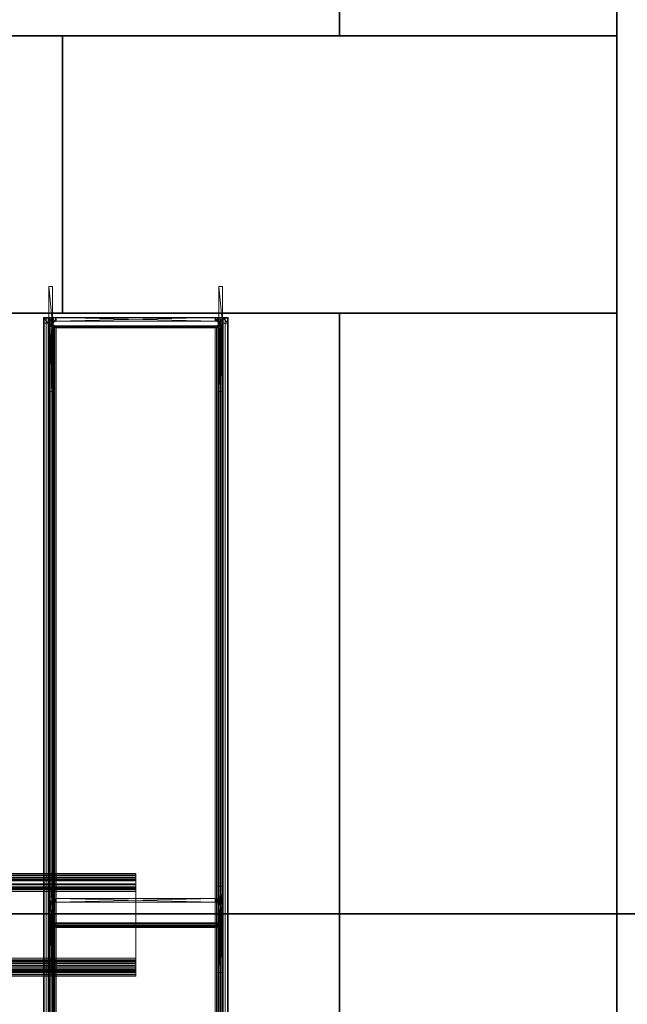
# Model space of a CAD drawing. Extents: x -0.3 to 41.3, y 0 to 17.8.
# Tile 291 of 625: x 18.498 to 18.827, y 9.893 to 10.426. Entities that reach past the tile are written whole.
import ezdxf

# ---------------------------------------------------------------- set-up
doc = ezdxf.new("R2010")
doc.units = 0
doc.header["$MEASUREMENT"] = 0
for name, color, linetype in [('P21', 7, 'Continuous'), ('S21', 7, 'Continuous'), ('V108', 7, 'Continuous'), ('V128', 7, 'Continuous'), ('V129', 7, 'Continuous'), ('V210', 7, 'Continuous'), ('V233', 7, 'Continuous'), ('V303', 7, 'Continuous'), ('V309', 7, 'Continuous')]:
    doc.layers.add(name, color=color, linetype=linetype)
doc.layers.add('PILAR_METALICO', color=22, linetype='Continuous', lineweight=0)
doc.layers.add('VIGA_METALICA', color=106, linetype='Continuous', lineweight=0)

msp = doc.modelspace()

# ---------------------------------------------------------------- linework, layer by layer
at = {"layer": 'P21', "color": 12, "true_color": 0xbd0000}
for points, invisible_edges in [([(18.52079, 10.26714, 195.60001), (18.82079, 10.26714, 195.60001), (18.82079, 10.41714, 195.60001)], 12), ([(18.52079, 10.26714, 195.60001), (18.82079, 10.26714, 195.60001), (18.82079, 10.41714, 195.60001)], 12), ([(18.52079, 10.26714, 195.60001), (18.82079, 10.41714, 195.60001), (18.52079, 10.41714, 195.60001)], 9), ([(18.52079, 10.26714, 195.60001), (18.82079, 10.41714, 195.60001), (18.52079, 10.41714, 195.60001)], 9), ([(18.52079, 10.26714, 196.60001), (18.82079, 10.26714, 196.60001), (18.82079, 10.41714, 196.60001)], 12), ([(18.52079, 10.26714, 195.60001), (18.82079, 10.26714, 195.60001), (18.82079, 10.41714, 195.60001)], 12), ([(18.52079, 10.26714, 196.60001), (18.82079, 10.41714, 196.60001), (18.52079, 10.41714, 196.60001)], 9), ([(18.52079, 10.26714, 195.60001), (18.82079, 10.41714, 195.60001), (18.52079, 10.41714, 195.60001)], 9), ([(18.52079, 10.26714, 199.55), (18.82079, 10.26714, 199.55), (18.82079, 10.41714, 199.55)], 12), ([(18.52079, 10.26714, 196.6), (18.82079, 10.26714, 196.6), (18.82079, 10.41714, 196.6)], 12), ([(18.52079, 10.26714, 199.55), (18.82079, 10.41714, 199.55), (18.52079, 10.41714, 199.55)], 9), ([(18.52079, 10.26714, 196.6), (18.82079, 10.41714, 196.6), (18.52079, 10.41714, 196.6)], 9), ([(18.52079, 10.26714, 200.60001), (18.82079, 10.26714, 200.60001), (18.82079, 10.41714, 200.60001)], 12), ([(18.52079, 10.26714, 199.55001), (18.82079, 10.26714, 199.55001), (18.82079, 10.41714, 199.55001)], 12), ([(18.52079, 10.26714, 200.60001), (18.82079, 10.41714, 200.60001), (18.52079, 10.41714, 200.60001)], 9), ([(18.52079, 10.26714, 199.55001), (18.82079, 10.41714, 199.55001), (18.52079, 10.41714, 199.55001)], 9)]:
    msp.add_3dface(points, dxfattribs=dict(at, invisible_edges=invisible_edges))
for points in [[(18.82079, 10.41714, 195.60001), (18.52079, 10.41714, 195.60001), (18.52079, 10.41714, 195.60001), (18.82079, 10.41714, 195.60001)], [(18.52079, 10.41714, 195.60001), (18.52079, 10.26714, 195.60001), (18.52079, 10.26714, 195.60001), (18.52079, 10.41714, 195.60001)], [(18.82079, 10.41714, 196.60001), (18.52079, 10.41714, 196.60001), (18.52079, 10.41714, 195.60001), (18.82079, 10.41714, 195.60001)], [(18.52079, 10.41714, 196.60001), (18.52079, 10.26714, 196.60001), (18.52079, 10.26714, 195.60001), (18.52079, 10.41714, 195.60001)], [(18.82079, 10.41714, 199.55), (18.52079, 10.41714, 199.55), (18.52079, 10.41714, 196.6), (18.82079, 10.41714, 196.6)], [(18.52079, 10.41714, 199.55), (18.52079, 10.26714, 199.55), (18.52079, 10.26714, 196.6), (18.52079, 10.41714, 196.6)], [(18.82079, 10.41714, 200.60001), (18.52079, 10.41714, 200.60001), (18.52079, 10.41714, 199.55001), (18.82079, 10.41714, 199.55001)], [(18.52079, 10.41714, 200.60001), (18.52079, 10.26714, 200.60001), (18.52079, 10.26714, 199.55001), (18.52079, 10.41714, 199.55001)], [(18.82079, 10.26714, 195.60001), (18.82079, 10.41714, 195.60001), (18.82079, 10.41714, 195.60001), (18.82079, 10.26714, 195.60001)], [(18.82079, 10.26714, 196.60001), (18.82079, 10.41714, 196.60001), (18.82079, 10.41714, 195.60001), (18.82079, 10.26714, 195.60001)], [(18.82079, 10.26714, 199.55), (18.82079, 10.41714, 199.55), (18.82079, 10.41714, 196.6), (18.82079, 10.26714, 196.6)], [(18.82079, 10.26714, 200.60001), (18.82079, 10.41714, 200.60001), (18.82079, 10.41714, 199.55001), (18.82079, 10.26714, 199.55001)], [(18.52079, 10.26714, 195.60001), (18.82079, 10.26714, 195.60001), (18.82079, 10.26714, 195.60001), (18.52079, 10.26714, 195.60001)], [(18.52079, 10.26714, 196.60001), (18.82079, 10.26714, 196.60001), (18.82079, 10.26714, 195.60001), (18.52079, 10.26714, 195.60001)], [(18.52079, 10.26714, 199.55), (18.82079, 10.26714, 199.55), (18.82079, 10.26714, 196.6), (18.52079, 10.26714, 196.6)], [(18.52079, 10.26714, 200.60001), (18.82079, 10.26714, 200.60001), (18.82079, 10.26714, 199.55001), (18.52079, 10.26714, 199.55001)]]:
    msp.add_3dface(points, dxfattribs=at)
at = {"layer": 'S21', "color": 253, "true_color": 0xca95bd}
for points, invisible_edges in [([(18.27079, 9.94214, 195.60001), (19.07079, 9.94214, 195.60001), (19.07079, 10.74214, 195.60001)], 12), ([(18.27079, 9.94214, 195.10001), (19.07079, 9.94214, 195.10001), (19.07079, 10.74214, 195.10001)], 12), ([(18.27079, 9.94214, 195.60001), (19.07079, 10.74214, 195.60001), (18.27079, 10.74214, 195.60001)], 9), ([(18.27079, 9.94214, 195.10001), (19.07079, 10.74214, 195.10001), (18.27079, 10.74214, 195.10001)], 9)]:
    msp.add_3dface(points, dxfattribs=dict(at, invisible_edges=invisible_edges))
msp.add_3dface([(18.27079, 9.94214, 195.60001), (19.07079, 9.94214, 195.60001), (19.07079, 9.94214, 195.10001), (18.27079, 9.94214, 195.10001)], dxfattribs=at)
at = {"layer": 'V108', "color": 252, "true_color": 0x838383}
for points, invisible_edges in [([(18.52079, 10.41714, 196.60001), (13.48092, 10.41714, 196.60001), (13.48092, 10.26714, 196.60001)], 12), ([(18.52079, 10.41714, 196.00001), (13.48092, 10.41714, 196.00001), (13.48092, 10.26714, 196.00001)], 12), ([(18.52079, 10.41714, 196.60001), (13.48092, 10.26714, 196.60001), (18.52079, 10.26714, 196.60001)], 9), ([(18.52079, 10.41714, 196.00001), (13.48092, 10.26714, 196.00001), (18.52079, 10.26714, 196.00001)], 9)]:
    msp.add_3dface(points, dxfattribs=dict(at, invisible_edges=invisible_edges))
for points in [[(18.52079, 10.41714, 196.60001), (13.48092, 10.41714, 196.60001), (13.48092, 10.41714, 196.00001), (18.52079, 10.41714, 196.00001)], [(18.52079, 10.26714, 196.60001), (18.52079, 10.41714, 196.60001), (18.52079, 10.41714, 196.00001), (18.52079, 10.26714, 196.00001)], [(13.48092, 10.26714, 196.60001), (18.52079, 10.26714, 196.60001), (18.52079, 10.26714, 196.00001), (13.48092, 10.26714, 196.00001)]]:
    msp.add_3dface(points, dxfattribs=at)
at = {"layer": 'V128', "color": 252, "true_color": 0x838383}
for points, invisible_edges in [([(18.82079, 10.26714, 196.60001), (18.67079, 10.26714, 196.60001), (18.67079, 9.13598, 196.60001)], 12), ([(18.82079, 10.26714, 196.00001), (18.67079, 10.26714, 196.00001), (18.67079, 9.13598, 196.00001)], 12), ([(18.82079, 10.26714, 196.60001), (18.67079, 9.13598, 196.60001), (18.82079, 9.13598, 196.60001)], 9), ([(18.82079, 10.26714, 196.00001), (18.67079, 9.13598, 196.00001), (18.82079, 9.13598, 196.00001)], 9)]:
    msp.add_3dface(points, dxfattribs=dict(at, invisible_edges=invisible_edges))
for points in [[(18.82079, 10.26714, 196.60001), (18.67079, 10.26714, 196.60001), (18.67079, 10.26714, 196.00001), (18.82079, 10.26714, 196.00001)], [(18.67079, 10.26714, 196.60001), (18.67079, 9.13598, 196.60001), (18.67079, 9.13598, 196.00001), (18.67079, 10.26714, 196.00001)], [(18.82079, 9.13598, 196.60001), (18.82079, 10.26714, 196.60001), (18.82079, 10.26714, 196.00001), (18.82079, 9.13598, 196.00001)]]:
    msp.add_3dface(points, dxfattribs=at)
at = {"layer": 'V129', "color": 252, "true_color": 0x838383}
for points, invisible_edges in [([(18.82079, 11.46714, 196.40001), (18.67079, 11.46714, 196.40001), (18.67079, 10.41714, 196.40001)], 12), ([(18.82079, 11.46714, 196.00001), (18.67079, 11.46714, 196.00001), (18.67079, 10.41714, 196.00001)], 12), ([(18.82079, 11.46714, 196.40001), (18.67079, 10.41714, 196.40001), (18.82079, 10.41714, 196.40001)], 9), ([(18.82079, 11.46714, 196.00001), (18.67079, 10.41714, 196.00001), (18.82079, 10.41714, 196.00001)], 9)]:
    msp.add_3dface(points, dxfattribs=dict(at, invisible_edges=invisible_edges))
for points in [[(18.67079, 11.46714, 196.40001), (18.67079, 10.41714, 196.40001), (18.67079, 10.41714, 196.00001), (18.67079, 11.46714, 196.00001)], [(18.82079, 10.41714, 196.40001), (18.82079, 11.46714, 196.40001), (18.82079, 11.46714, 196.00001), (18.82079, 10.41714, 196.00001)], [(18.67079, 10.41714, 196.40001), (18.82079, 10.41714, 196.40001), (18.82079, 10.41714, 196.00001), (18.67079, 10.41714, 196.00001)]]:
    msp.add_3dface(points, dxfattribs=at)
at = {"layer": 'V210', "color": 252, "true_color": 0x838383}
for points, invisible_edges in [([(18.52079, 10.41714, 199.55), (13.48092, 10.41714, 199.55), (13.48092, 10.26714, 199.55)], 12), ([(18.52079, 10.41714, 198.95), (13.48092, 10.41714, 198.95), (13.48092, 10.26714, 198.95)], 12), ([(18.52079, 10.41714, 199.55), (13.48092, 10.26714, 199.55), (18.52079, 10.26714, 199.55)], 9), ([(18.52079, 10.41714, 198.95), (13.48092, 10.26714, 198.95), (18.52079, 10.26714, 198.95)], 9)]:
    msp.add_3dface(points, dxfattribs=dict(at, invisible_edges=invisible_edges))
for points in [[(18.52079, 10.41714, 199.55), (13.48092, 10.41714, 199.55), (13.48092, 10.41714, 198.95), (18.52079, 10.41714, 198.95)], [(18.52079, 10.26714, 199.55), (18.52079, 10.41714, 199.55), (18.52079, 10.41714, 198.95), (18.52079, 10.26714, 198.95)], [(13.48092, 10.26714, 199.55), (18.52079, 10.26714, 199.55), (18.52079, 10.26714, 198.95), (13.48092, 10.26714, 198.95)]]:
    msp.add_3dface(points, dxfattribs=at)
at = {"layer": 'V233', "color": 252, "true_color": 0x838383}
for points, invisible_edges in [([(18.82079, 10.26714, 199.55), (18.67079, 10.26714, 199.55), (18.67079, 9.13598, 199.55)], 12), ([(18.82079, 10.26714, 198.95), (18.67079, 10.26714, 198.95), (18.67079, 9.13598, 198.95)], 12), ([(18.82079, 10.26714, 199.55), (18.67079, 9.13598, 199.55), (18.82079, 9.13598, 199.55)], 9), ([(18.82079, 10.26714, 198.95), (18.67079, 9.13598, 198.95), (18.82079, 9.13598, 198.95)], 9)]:
    msp.add_3dface(points, dxfattribs=dict(at, invisible_edges=invisible_edges))
for points in [[(18.82079, 10.26714, 199.55), (18.67079, 10.26714, 199.55), (18.67079, 10.26714, 198.95), (18.82079, 10.26714, 198.95)], [(18.67079, 10.26714, 199.55), (18.67079, 9.13598, 199.55), (18.67079, 9.13598, 198.95), (18.67079, 10.26714, 198.95)], [(18.82079, 9.13598, 199.55), (18.82079, 10.26714, 199.55), (18.82079, 10.26714, 198.95), (18.82079, 9.13598, 198.95)]]:
    msp.add_3dface(points, dxfattribs=at)
at = {"layer": 'V303', "color": 252, "true_color": 0x838383}
for points, invisible_edges in [([(18.52079, 10.41714, 200.60001), (13.48092, 10.41714, 200.60001), (13.48092, 10.26714, 200.60001)], 12), ([(18.52079, 10.41714, 200.30001), (13.48092, 10.41714, 200.30001), (13.48092, 10.26714, 200.30001)], 12), ([(18.52079, 10.41714, 200.60001), (13.48092, 10.26714, 200.60001), (18.52079, 10.26714, 200.60001)], 9), ([(18.52079, 10.41714, 200.30001), (13.48092, 10.26714, 200.30001), (18.52079, 10.26714, 200.30001)], 9)]:
    msp.add_3dface(points, dxfattribs=dict(at, invisible_edges=invisible_edges))
for points in [[(18.52079, 10.41714, 200.60001), (13.48092, 10.41714, 200.60001), (13.48092, 10.41714, 200.30001), (18.52079, 10.41714, 200.30001)], [(18.52079, 10.26714, 200.60001), (18.52079, 10.41714, 200.60001), (18.52079, 10.41714, 200.30001), (18.52079, 10.26714, 200.30001)], [(13.48092, 10.26714, 200.60001), (18.52079, 10.26714, 200.60001), (18.52079, 10.26714, 200.30001), (13.48092, 10.26714, 200.30001)]]:
    msp.add_3dface(points, dxfattribs=at)
at = {"layer": 'V309', "color": 252, "true_color": 0x838383}
for points, invisible_edges in [([(18.82079, 10.26714, 200.60001), (18.67079, 10.26714, 200.60001), (18.67079, 9.13598, 200.60001)], 12), ([(18.82079, 10.26714, 200.30001), (18.67079, 10.26714, 200.30001), (18.67079, 9.13598, 200.30001)], 12), ([(18.82079, 10.26714, 200.60001), (18.67079, 9.13598, 200.60001), (18.82079, 9.13598, 200.60001)], 9), ([(18.82079, 10.26714, 200.30001), (18.67079, 9.13598, 200.30001), (18.82079, 9.13598, 200.30001)], 9)]:
    msp.add_3dface(points, dxfattribs=dict(at, invisible_edges=invisible_edges))
for points in [[(18.82079, 10.26714, 200.60001), (18.67079, 10.26714, 200.60001), (18.67079, 10.26714, 200.30001), (18.82079, 10.26714, 200.30001)], [(18.67079, 10.26714, 200.60001), (18.67079, 9.13598, 200.60001), (18.67079, 9.13598, 200.30001), (18.67079, 10.26714, 200.30001)], [(18.82079, 9.13598, 200.60001), (18.82079, 10.26714, 200.60001), (18.82079, 10.26714, 200.30001), (18.82079, 9.13598, 200.30001)]]:
    msp.add_3dface(points, dxfattribs=at)

# ---------------------------------------------------------------- meshes
at = {"layer": 'PILAR_METALICO'}
mesh = msp.add_polyface(dxfattribs=at)
corners = [(18.51345, 10.22481, 199.54735), (18.51345, 10.22481, 199.74735), (18.51345, 10.26081, 199.54735), (18.51345, 10.26081, 199.74735), (18.51375, 10.26234, 199.54735), (18.51375, 10.26234, 199.74735), (18.51462, 10.26364, 199.54735), (18.51462, 10.26364, 199.74735), (18.51545, 10.22481, 199.54735), (18.51545, 10.22481, 199.74735), (18.51545, 10.26081, 199.54735), (18.51545, 10.26081, 199.74735), (18.5156, 10.26158, 199.54735), (18.5156, 10.26158, 199.74735), (18.51592, 10.26451, 199.54735), (18.51592, 10.26451, 199.74735), (18.51604, 10.26222, 199.54735), (18.51604, 10.26222, 199.74735), (18.51668, 10.26266, 199.54735), (18.51668, 10.26266, 199.74735), (18.51745, 10.26281, 199.54735), (18.51745, 10.26281, 199.74735), (18.51745, 10.26481, 199.54735), (18.51745, 10.26481, 199.74735), (18.60345, 10.26281, 199.54735), (18.60345, 10.26281, 199.74735), (18.60345, 10.26481, 199.54735), (18.60345, 10.26481, 199.74735), (18.60422, 10.26266, 199.54735), (18.60422, 10.26266, 199.74735), (18.60486, 10.26222, 199.54735), (18.60486, 10.26222, 199.74735), (18.60498, 10.26451, 199.54735), (18.60498, 10.26451, 199.74735), (18.6053, 10.26158, 199.54735), (18.6053, 10.26158, 199.74735), (18.60545, 10.22481, 199.54735), (18.60545, 10.22481, 199.74735), (18.60545, 10.26081, 199.54735), (18.60545, 10.26081, 199.74735), (18.60628, 10.26364, 199.54735), (18.60628, 10.26364, 199.74735), (18.60715, 10.26234, 199.54735), (18.60715, 10.26234, 199.74735), (18.60745, 10.22481, 199.54735), (18.60745, 10.22481, 199.74735), (18.60745, 10.26081, 199.54735), (18.60745, 10.26081, 199.74735)]
mesh.append_faces([[corners[k] for k in face] for face in [(10, 12, 13, 11), (12, 16, 17, 13), (16, 18, 19, 17), (18, 20, 21, 19), (20, 24, 25, 21), (24, 28, 29, 25), (28, 30, 31, 29), (30, 34, 35, 31), (34, 38, 39, 35), (38, 36, 37, 39), (36, 44, 45, 37), (44, 46, 47, 45), (46, 42, 43, 47), (42, 40, 41, 43), (40, 32, 33, 41), (32, 26, 27, 33), (26, 22, 23, 27), (22, 14, 15, 23), (14, 6, 7, 15), (6, 4, 5, 7), (4, 2, 3, 5), (2, 0, 1, 3), (0, 8, 9, 1), (8, 10, 11, 9)]])
mesh.append_faces([[corners[k] for k in face] for face in [(44, 42, 46), (4, 0, 2), (45, 39, 37), (43, 45, 47), (9, 3, 1)]], dxfattribs={"vtx0": -1})
mesh.append_faces([[corners[k] for k in face] for face in [(14, 10, 6), (10, 14, 12), (12, 14, 16), (16, 22, 18), (18, 22, 20), (20, 26, 24), (24, 32, 28), (28, 32, 30), (30, 32, 34), (34, 40, 38), (38, 40, 36), (36, 40, 44), (0, 4, 8), (8, 6, 10), (41, 45, 43), (3, 9, 5), (5, 9, 7), (7, 11, 15), (15, 17, 23), (23, 25, 27), (27, 29, 33), (33, 35, 41)]], dxfattribs={"vtx0": -1, "vtx1": -1})
mesh.append_faces([[corners[k] for k in face] for face in [(39, 45, 41)]], dxfattribs={"vtx0": -1, "vtx1": -1, "vtx2": -1})
mesh.append_faces([[corners[k] for k in face] for face in [(16, 14, 22), (20, 22, 26), (24, 26, 32), (34, 32, 40), (44, 40, 42), (8, 4, 6), (7, 9, 11), (15, 11, 13), (15, 13, 17), (23, 17, 19), (23, 19, 21), (23, 21, 25), (27, 25, 29), (33, 29, 31), (33, 31, 35), (41, 35, 39)]], dxfattribs={"vtx0": -1, "vtx2": -1})
mesh = msp.add_polyface(dxfattribs=at)
corners = [(18.51345, 9.91047, 199.54735), (18.51345, 9.91047, 199.76691), (18.51345, 9.94647, 199.54735), (18.51345, 9.94647, 199.76691), (18.51375, 9.948, 199.54735), (18.51375, 9.948, 199.76691), (18.51462, 9.9493, 199.54735), (18.51462, 9.9493, 199.76691), (18.51545, 9.91047, 199.54735), (18.51545, 9.91047, 199.76691), (18.51545, 9.94647, 199.54735), (18.51545, 9.94647, 199.76691), (18.5156, 9.94723, 199.54735), (18.5156, 9.94723, 199.76691), (18.51592, 9.95016, 199.54735), (18.51592, 9.95016, 199.76691), (18.51604, 9.94788, 199.54735), (18.51604, 9.94788, 199.76691), (18.51668, 9.94832, 199.54735), (18.51668, 9.94832, 199.76691), (18.51745, 9.94847, 199.54735), (18.51745, 9.94847, 199.76691), (18.51745, 9.95047, 199.54735), (18.51745, 9.95047, 199.76691), (18.60345, 9.94847, 199.54735), (18.60345, 9.94847, 199.76691), (18.60345, 9.95047, 199.54735), (18.60345, 9.95047, 199.76691), (18.60422, 9.94832, 199.54735), (18.60422, 9.94832, 199.76691), (18.60486, 9.94788, 199.54735), (18.60486, 9.94788, 199.76691), (18.60498, 9.95016, 199.54735), (18.60498, 9.95016, 199.76691), (18.6053, 9.94723, 199.54735), (18.6053, 9.94723, 199.76691), (18.60545, 9.91047, 199.54735), (18.60545, 9.91047, 199.76691), (18.60545, 9.94647, 199.54735), (18.60545, 9.94647, 199.76691), (18.60628, 9.9493, 199.54735), (18.60628, 9.9493, 199.76691), (18.60715, 9.948, 199.54735), (18.60715, 9.948, 199.76691), (18.60745, 9.91047, 199.54735), (18.60745, 9.91047, 199.76691), (18.60745, 9.94647, 199.54735), (18.60745, 9.94647, 199.76691)]
mesh.append_faces([[corners[k] for k in face] for face in [(10, 12, 13, 11), (12, 16, 17, 13), (16, 18, 19, 17), (18, 20, 21, 19), (20, 24, 25, 21), (24, 28, 29, 25), (28, 30, 31, 29), (30, 34, 35, 31), (34, 38, 39, 35), (38, 36, 37, 39), (36, 44, 45, 37), (44, 46, 47, 45), (46, 42, 43, 47), (42, 40, 41, 43), (40, 32, 33, 41), (32, 26, 27, 33), (26, 22, 23, 27), (22, 14, 15, 23), (14, 6, 7, 15), (6, 4, 5, 7), (4, 2, 3, 5), (2, 0, 1, 3), (0, 8, 9, 1), (8, 10, 11, 9)]])
mesh.append_faces([[corners[k] for k in face] for face in [(44, 42, 46), (4, 0, 2), (45, 39, 37), (43, 45, 47), (9, 3, 1)]], dxfattribs={"vtx0": -1})
mesh.append_faces([[corners[k] for k in face] for face in [(14, 10, 6), (10, 14, 12), (12, 14, 16), (16, 22, 18), (18, 22, 20), (20, 26, 24), (24, 32, 28), (28, 32, 30), (30, 32, 34), (34, 40, 38), (38, 40, 36), (36, 40, 44), (0, 4, 8), (8, 6, 10), (41, 45, 43), (3, 9, 5), (5, 9, 7), (7, 11, 15), (15, 17, 23), (23, 25, 27), (27, 29, 33), (33, 35, 41)]], dxfattribs={"vtx0": -1, "vtx1": -1})
mesh.append_faces([[corners[k] for k in face] for face in [(39, 45, 41)]], dxfattribs={"vtx0": -1, "vtx1": -1, "vtx2": -1})
mesh.append_faces([[corners[k] for k in face] for face in [(16, 14, 22), (20, 22, 26), (24, 26, 32), (34, 32, 40), (44, 40, 42), (8, 4, 6), (7, 9, 11), (15, 11, 13), (15, 13, 17), (23, 17, 19), (23, 19, 21), (23, 21, 25), (27, 25, 29), (33, 29, 31), (33, 31, 35), (41, 35, 39)]], dxfattribs={"vtx0": -1, "vtx2": -1})
at = {"layer": 'VIGA_METALICA'}
mesh = msp.add_polyface(dxfattribs=at)
corners = [(18.51345, 9.93695, 199.76186), (18.51345, 9.95713, 199.79167), (18.51345, 10.26139, 199.5423), (18.51345, 10.28157, 199.57212), (18.51375, 9.9361, 199.76059), (18.51375, 10.26054, 199.54103), (18.51462, 9.93537, 199.75951), (18.51462, 10.25981, 199.53996), (18.51545, 9.93695, 199.76186), (18.51545, 9.95713, 199.79167), (18.51545, 10.26139, 199.5423), (18.51545, 10.28157, 199.57212), (18.5156, 9.93653, 199.76122), (18.5156, 10.26096, 199.54167), (18.51592, 9.93488, 199.7588), (18.51592, 10.25932, 199.53924), (18.51604, 9.93616, 199.76069), (18.51604, 10.2606, 199.54113), (18.51668, 9.93592, 199.76033), (18.51668, 10.26036, 199.54077), (18.51745, 9.93471, 199.75854), (18.51745, 9.93583, 199.7602), (18.51745, 10.25915, 199.53899), (18.51745, 10.26027, 199.54064), (18.60345, 9.93471, 199.75854), (18.60345, 9.93583, 199.7602), (18.60345, 10.25915, 199.53899), (18.60345, 10.26027, 199.54064), (18.60422, 9.93592, 199.76033), (18.60422, 10.26036, 199.54077), (18.60486, 9.93616, 199.76069), (18.60486, 10.2606, 199.54113), (18.60498, 9.93488, 199.7588), (18.60498, 10.25932, 199.53924), (18.6053, 9.93653, 199.76122), (18.6053, 10.26096, 199.54167), (18.60545, 9.93695, 199.76186), (18.60545, 9.95713, 199.79167), (18.60545, 10.26139, 199.5423), (18.60545, 10.28157, 199.57212), (18.60628, 9.93537, 199.75951), (18.60628, 10.25981, 199.53996), (18.60715, 9.9361, 199.76059), (18.60715, 10.26054, 199.54103), (18.60745, 9.93695, 199.76186), (18.60745, 9.95713, 199.79167), (18.60745, 10.26139, 199.5423), (18.60745, 10.28157, 199.57212)]
mesh.append_faces([[corners[k] for k in face] for face in [(38, 35, 34, 36), (35, 31, 30, 34), (31, 29, 28, 30), (29, 27, 25, 28), (27, 23, 21, 25), (23, 19, 18, 21), (19, 17, 16, 18), (17, 13, 12, 16), (13, 10, 8, 12), (10, 11, 9, 8), (11, 3, 1, 9), (3, 2, 0, 1), (2, 5, 4, 0), (5, 7, 6, 4), (7, 15, 14, 6), (15, 22, 20, 14), (22, 26, 24, 20), (26, 33, 32, 24), (33, 41, 40, 32), (41, 43, 42, 40), (43, 46, 44, 42), (46, 47, 45, 44), (47, 39, 37, 45), (39, 38, 36, 37)]])
mesh.append_faces([[corners[k] for k in face] for face in [(15, 26, 22), (10, 3, 11), (46, 39, 47), (32, 20, 24), (36, 45, 37), (0, 9, 1)]], dxfattribs={"vtx0": -1})
mesh.append_faces([[corners[k] for k in face] for face in [(26, 15, 33), (33, 7, 41), (23, 5, 19), (19, 5, 17), (17, 2, 13), (13, 2, 10), (41, 27, 43), (27, 41, 23), (43, 31, 46), (20, 32, 14), (14, 40, 6), (25, 42, 28), (28, 42, 30), (30, 44, 34), (34, 44, 36), (6, 21, 4), (21, 6, 25), (4, 16, 0)]], dxfattribs={"vtx0": -1, "vtx1": -1})
mesh.append_faces([[corners[k] for k in face] for face in [(41, 7, 23), (6, 40, 25)]], dxfattribs={"vtx0": -1, "vtx1": -1, "vtx2": -1})
mesh.append_faces([[corners[k] for k in face] for face in [(33, 15, 7), (23, 7, 5), (17, 5, 2), (10, 2, 3), (43, 27, 29), (43, 29, 31), (46, 31, 35), (46, 35, 38), (46, 38, 39), (14, 32, 40), (25, 40, 42), (30, 42, 44), (36, 44, 45), (4, 21, 18), (4, 18, 16), (0, 16, 12), (0, 12, 8), (0, 8, 9)]], dxfattribs={"vtx0": -1, "vtx2": -1})
mesh = msp.add_polyface(dxfattribs=at)
corners = [(18.51045, 1.96981, 199.55267), (18.51045, 1.96981, 199.59735), (18.51045, 10.26481, 199.55267), (18.51045, 10.26481, 199.59735), (18.51085, 1.96981, 199.55063), (18.51085, 10.26481, 199.55063), (18.51201, 1.96981, 199.54891), (18.51201, 10.26481, 199.54891), (18.51311, 1.96981, 199.55267), (18.51311, 1.96981, 199.59735), (18.51311, 10.26481, 199.55267), (18.51311, 10.26481, 199.59735), (18.51331, 1.96981, 199.55165), (18.51331, 10.26481, 199.55165), (18.51373, 1.96981, 199.54775), (18.51373, 10.26481, 199.54775), (18.51389, 1.96981, 199.55079), (18.51389, 10.26481, 199.55079), (18.51475, 1.96981, 199.55021), (18.51475, 10.26481, 199.55021), (18.51577, 1.96981, 199.54735), (18.51577, 1.96981, 199.55001), (18.51577, 10.26481, 199.54735), (18.51577, 10.26481, 199.55001), (18.60513, 1.96981, 199.54735), (18.60513, 1.96981, 199.55001), (18.60513, 10.26481, 199.54735), (18.60513, 10.26481, 199.55001), (18.60615, 1.96981, 199.55021), (18.60615, 10.26481, 199.55021), (18.60701, 1.96981, 199.55079), (18.60701, 10.26481, 199.55079), (18.60717, 1.96981, 199.54775), (18.60717, 10.26481, 199.54775), (18.60759, 1.96981, 199.55165), (18.60759, 10.26481, 199.55165), (18.60779, 1.96981, 199.55267), (18.60779, 1.96981, 199.59735), (18.60779, 10.26481, 199.55267), (18.60779, 10.26481, 199.59735), (18.60889, 1.96981, 199.54891), (18.60889, 10.26481, 199.54891), (18.61005, 1.96981, 199.55063), (18.61005, 10.26481, 199.55063), (18.61045, 1.96981, 199.55267), (18.61045, 1.96981, 199.59735), (18.61045, 10.26481, 199.55267), (18.61045, 10.26481, 199.59735)]
mesh.append_faces([[corners[k] for k in face] for face in [(8, 12, 13, 10), (12, 16, 17, 13), (16, 18, 19, 17), (18, 21, 23, 19), (21, 25, 27, 23), (25, 28, 29, 27), (28, 30, 31, 29), (30, 34, 35, 31), (34, 36, 38, 35), (36, 37, 39, 38), (37, 45, 47, 39), (45, 44, 46, 47), (44, 42, 43, 46), (42, 40, 41, 43), (40, 32, 33, 41), (32, 24, 26, 33), (24, 20, 22, 26), (20, 14, 15, 22), (14, 6, 7, 15), (6, 4, 5, 7), (4, 0, 2, 5), (0, 1, 3, 2), (1, 9, 11, 3), (9, 8, 10, 11)]])
mesh.append_faces([[corners[k] for k in face] for face in [(32, 20, 24), (36, 45, 37), (0, 9, 1), (15, 26, 22), (10, 3, 11), (46, 39, 47)]], dxfattribs={"vtx0": -1})
mesh.append_faces([[corners[k] for k in face] for face in [(20, 32, 14), (14, 40, 6), (25, 42, 28), (28, 42, 30), (30, 44, 34), (34, 44, 36), (6, 21, 4), (21, 6, 25), (4, 16, 0), (26, 15, 33), (33, 7, 41), (23, 5, 19), (19, 5, 17), (17, 2, 13), (13, 2, 10), (41, 27, 43), (27, 41, 23), (43, 31, 46)]], dxfattribs={"vtx0": -1, "vtx1": -1})
mesh.append_faces([[corners[k] for k in face] for face in [(6, 40, 25), (41, 7, 23)]], dxfattribs={"vtx0": -1, "vtx1": -1, "vtx2": -1})
mesh.append_faces([[corners[k] for k in face] for face in [(14, 32, 40), (25, 40, 42), (30, 42, 44), (36, 44, 45), (4, 21, 18), (4, 18, 16), (0, 16, 12), (0, 12, 8), (0, 8, 9), (33, 15, 7), (23, 7, 5), (17, 5, 2), (10, 2, 3), (43, 27, 29), (43, 29, 31), (46, 31, 35), (46, 35, 38), (46, 38, 39)]], dxfattribs={"vtx0": -1, "vtx2": -1})
mesh = msp.add_polyface(dxfattribs=at)
corners = [(18.51045, 6.1143, 199.94744), (18.51045, 6.11699, 199.99204), (18.51045, 10.2618, 199.69744), (18.51045, 10.26449, 199.74204), (18.51085, 6.11711, 199.99407), (18.51085, 10.26461, 199.74407), (18.51201, 6.11722, 199.99579), (18.51201, 10.26472, 199.74579), (18.51311, 6.1143, 199.94744), (18.51311, 6.11699, 199.99204), (18.51311, 10.2618, 199.69744), (18.51311, 10.26449, 199.74204), (18.51331, 6.11705, 199.99306), (18.51331, 10.26455, 199.74306), (18.51373, 6.11729, 199.99695), (18.51373, 10.26479, 199.74695), (18.51389, 6.1171, 199.99392), (18.51389, 10.2646, 199.74392), (18.51475, 6.11714, 199.99449), (18.51475, 10.26464, 199.74449), (18.51577, 6.11715, 199.99469), (18.51577, 6.11731, 199.99735), (18.51577, 10.26465, 199.74469), (18.51577, 10.26481, 199.74735), (18.60513, 6.11715, 199.99469), (18.60513, 6.11731, 199.99735), (18.60513, 10.26465, 199.74469), (18.60513, 10.26481, 199.74735), (18.60615, 6.11714, 199.99449), (18.60615, 10.26464, 199.74449), (18.60701, 6.1171, 199.99392), (18.60701, 10.2646, 199.74392), (18.60717, 6.11729, 199.99695), (18.60717, 10.26479, 199.74695), (18.60759, 6.11705, 199.99306), (18.60759, 10.26455, 199.74306), (18.60779, 6.1143, 199.94744), (18.60779, 6.11699, 199.99204), (18.60779, 10.2618, 199.69744), (18.60779, 10.26449, 199.74204), (18.60889, 6.11722, 199.99579), (18.60889, 10.26472, 199.74579), (18.61005, 6.11711, 199.99407), (18.61005, 10.26461, 199.74407), (18.61045, 6.1143, 199.94744), (18.61045, 6.11699, 199.99204), (18.61045, 10.2618, 199.69744), (18.61045, 10.26449, 199.74204)]
mesh.append_faces([[corners[k] for k in face] for face in [(11, 13, 12, 9), (13, 17, 16, 12), (17, 19, 18, 16), (19, 22, 20, 18), (22, 26, 24, 20), (26, 29, 28, 24), (29, 31, 30, 28), (31, 35, 34, 30), (35, 39, 37, 34), (39, 38, 36, 37), (38, 46, 44, 36), (46, 47, 45, 44), (47, 43, 42, 45), (43, 41, 40, 42), (41, 33, 32, 40), (33, 27, 25, 32), (27, 23, 21, 25), (23, 15, 14, 21), (15, 7, 6, 14), (7, 5, 4, 6), (5, 3, 1, 4), (3, 2, 0, 1), (2, 10, 8, 0), (10, 11, 9, 8)]])
mesh.append_faces([[corners[k] for k in face] for face in [(3, 10, 2), (39, 46, 38), (33, 23, 27), (45, 36, 44), (9, 0, 8), (14, 25, 21)]], dxfattribs={"vtx0": -1})
mesh.append_faces([[corners[k] for k in face] for face in [(10, 3, 11), (11, 5, 13), (13, 5, 17), (17, 5, 19), (19, 7, 22), (22, 7, 26), (46, 39, 47), (47, 35, 43), (43, 29, 41), (41, 15, 33), (36, 45, 37), (37, 42, 34), (34, 42, 30), (30, 42, 28), (28, 40, 24), (24, 40, 20), (0, 9, 1), (1, 12, 4), (4, 18, 6), (6, 32, 14)]], dxfattribs={"vtx0": -1, "vtx1": -1})
mesh.append_faces([[corners[k] for k in face] for face in [(41, 26, 7), (6, 20, 40)]], dxfattribs={"vtx0": -1, "vtx1": -1, "vtx2": -1})
mesh.append_faces([[corners[k] for k in face] for face in [(11, 3, 5), (19, 5, 7), (47, 39, 35), (43, 35, 31), (43, 31, 29), (41, 29, 26), (41, 7, 15), (33, 15, 23), (37, 45, 42), (28, 42, 40), (1, 9, 12), (4, 12, 16), (4, 16, 18), (6, 18, 20), (6, 40, 32), (14, 32, 25)]], dxfattribs={"vtx0": -1, "vtx2": -1})
mesh = msp.add_polyface(dxfattribs=at)
corners = [(14.18045, 9.90849, 199.77283), (14.18045, 9.9087, 199.77128), (14.18045, 9.90927, 199.7858), (14.18045, 9.90949, 199.76993), (14.18045, 9.91049, 199.77271), (14.18045, 9.91059, 199.77193), (14.18045, 9.91074, 199.76899), (14.18045, 9.91099, 199.77126), (14.18045, 9.91127, 199.78568), (14.18045, 9.91161, 199.77079), (14.18045, 9.91225, 199.76859), (14.18045, 9.91237, 199.77059), (14.18045, 9.91322, 199.85168), (14.18045, 9.914, 199.86466), (14.18045, 9.9144, 199.86617), (14.18045, 9.91522, 199.85156), (14.18045, 9.91534, 199.86741), (14.18045, 9.916, 199.86454), (14.18045, 9.9162, 199.8653), (14.18045, 9.91667, 199.86592), (14.18045, 9.91669, 199.8682), (14.18045, 9.91734, 199.86631), (14.18045, 9.91812, 199.86642), (14.18045, 9.91824, 199.86841), (14.18045, 9.95417, 199.76608), (14.18045, 9.95429, 199.76807), (14.18045, 9.95506, 199.76818), (14.18045, 9.95572, 199.76629), (14.18045, 9.95574, 199.76857), (14.18045, 9.95621, 199.7692), (14.18045, 9.95641, 199.76995), (14.18045, 9.95706, 199.76708), (14.18045, 9.95801, 199.76832), (14.18045, 9.9584, 199.76983), (14.18045, 9.96004, 199.8639), (14.18045, 9.96016, 199.8659), (14.18045, 9.96079, 199.8637), (14.18045, 9.96142, 199.86323), (14.18045, 9.96167, 199.8655), (14.18045, 9.96181, 199.86256), (14.18045, 9.96192, 199.86179), (14.18045, 9.96291, 199.86456), (14.18045, 9.9637, 199.86321), (14.18045, 9.96391, 199.86167), (18.56045, 9.90849, 199.77283), (18.56045, 9.9087, 199.77128), (18.56045, 9.90927, 199.7858), (18.56045, 9.90949, 199.76993), (18.56045, 9.91049, 199.77271), (18.56045, 9.91059, 199.77193), (18.56045, 9.91074, 199.76899), (18.56045, 9.91099, 199.77126), (18.56045, 9.91127, 199.78568), (18.56045, 9.91161, 199.77079), (18.56045, 9.91225, 199.76859), (18.56045, 9.91237, 199.77059), (18.56045, 9.91322, 199.85168), (18.56045, 9.914, 199.86466), (18.56045, 9.9144, 199.86617), (18.56045, 9.91522, 199.85156), (18.56045, 9.91534, 199.86741), (18.56045, 9.916, 199.86454), (18.56045, 9.9162, 199.8653), (18.56045, 9.91667, 199.86592), (18.56045, 9.91669, 199.8682), (18.56045, 9.91734, 199.86631), (18.56045, 9.91812, 199.86642), (18.56045, 9.91824, 199.86841), (18.56045, 9.95417, 199.76608), (18.56045, 9.95429, 199.76807), (18.56045, 9.95506, 199.76818), (18.56045, 9.95572, 199.76629), (18.56045, 9.95574, 199.76857), (18.56045, 9.95621, 199.7692), (18.56045, 9.95641, 199.76995), (18.56045, 9.95706, 199.76708), (18.56045, 9.95801, 199.76832), (18.56045, 9.9584, 199.76983), (18.56045, 9.96004, 199.8639), (18.56045, 9.96016, 199.8659), (18.56045, 9.96079, 199.8637), (18.56045, 9.96142, 199.86323), (18.56045, 9.96167, 199.8655), (18.56045, 9.96181, 199.86256), (18.56045, 9.96192, 199.86179), (18.56045, 9.96291, 199.86456), (18.56045, 9.9637, 199.86321), (18.56045, 9.96391, 199.86167)]
mesh.append_faces([[corners[k] for k in face] for face in [(34, 36, 80, 78), (36, 37, 81, 80), (37, 39, 83, 81), (39, 40, 84, 83), (40, 30, 74, 84), (30, 29, 73, 74), (29, 28, 72, 73), (28, 26, 70, 72), (26, 25, 69, 70), (25, 11, 55, 69), (11, 9, 53, 55), (9, 7, 51, 53), (7, 5, 49, 51), (5, 4, 48, 49), (4, 8, 52, 48), (8, 2, 46, 52), (2, 0, 44, 46), (0, 1, 45, 44), (1, 3, 47, 45), (3, 6, 50, 47), (6, 10, 54, 50), (10, 24, 68, 54), (24, 27, 71, 68), (27, 31, 75, 71), (31, 32, 76, 75), (32, 33, 77, 76), (33, 43, 87, 77), (43, 42, 86, 87), (42, 41, 85, 86), (41, 38, 82, 85), (38, 35, 79, 82), (35, 23, 67, 79), (23, 20, 64, 67), (20, 16, 60, 64), (16, 14, 58, 60), (14, 13, 57, 58), (13, 12, 56, 57), (12, 15, 59, 56), (15, 17, 61, 59), (17, 18, 62, 61), (18, 19, 63, 62), (19, 21, 65, 63), (21, 22, 66, 65), (22, 34, 78, 66)]])
mesh.append_faces([[corners[k] for k in face] for face in [(2, 1, 0), (13, 15, 12), (43, 41, 42), (85, 87, 86), (59, 57, 56), (45, 46, 44)]], dxfattribs={"vtx0": -1})
mesh.append_faces([[corners[k] for k in face] for face in [(1, 2, 3), (15, 16, 17), (17, 20, 18), (18, 20, 19), (19, 20, 21), (21, 23, 22), (22, 23, 34), (34, 35, 36), (36, 38, 37), (37, 38, 39), (39, 41, 40), (6, 7, 10), (10, 11, 24), (24, 25, 27), (27, 28, 31), (31, 40, 32), (32, 40, 33), (33, 40, 43), (50, 48, 47), (48, 50, 49), (49, 50, 51), (51, 54, 53), (53, 54, 55), (55, 68, 69), (69, 71, 70), (70, 71, 72), (72, 75, 73), (73, 75, 74), (74, 75, 84), (57, 59, 58), (58, 59, 60), (60, 61, 64), (64, 65, 67), (67, 78, 79), (79, 80, 82), (82, 83, 85), (46, 47, 52), (52, 47, 48)]], dxfattribs={"vtx0": -1, "vtx1": -1})
mesh.append_faces([[corners[k] for k in face] for face in [(43, 40, 41), (84, 87, 85)]], dxfattribs={"vtx0": -1, "vtx1": -1, "vtx2": -1})
mesh.append_faces([[corners[k] for k in face] for face in [(3, 2, 8), (3, 8, 4), (15, 13, 14), (15, 14, 16), (17, 16, 20), (21, 20, 23), (34, 23, 35), (36, 35, 38), (39, 38, 41), (4, 6, 3), (6, 4, 5), (6, 5, 7), (10, 7, 9), (10, 9, 11), (24, 11, 25), (27, 25, 26), (27, 26, 28), (31, 28, 29), (31, 29, 30), (31, 30, 40), (51, 50, 54), (55, 54, 68), (69, 68, 71), (72, 71, 75), (84, 75, 76), (84, 76, 77), (84, 77, 87), (60, 59, 61), (64, 61, 62), (64, 62, 63), (64, 63, 65), (67, 65, 66), (67, 66, 78), (79, 78, 80), (82, 80, 81), (82, 81, 83), (85, 83, 84), (46, 45, 47)]], dxfattribs={"vtx0": -1, "vtx2": -1})
mesh = msp.add_polyface(dxfattribs=at)
corners = [(18.51345, 9.3092, 199.79917), (18.51345, 9.32284, 199.83249), (18.51345, 9.93806, 199.54171), (18.51345, 9.9517, 199.57502), (18.51375, 9.30862, 199.79775), (18.51375, 9.93748, 199.54029), (18.51462, 9.30813, 199.79655), (18.51462, 9.93699, 199.53909), (18.51545, 9.3092, 199.79917), (18.51545, 9.32284, 199.83249), (18.51545, 9.93806, 199.54171), (18.51545, 9.9517, 199.57502), (18.5156, 9.30891, 199.79846), (18.5156, 9.93777, 199.541), (18.51592, 9.3078, 199.79575), (18.51592, 9.93666, 199.53829), (18.51604, 9.30867, 199.79786), (18.51604, 9.93753, 199.5404), (18.51668, 9.3085, 199.79746), (18.51668, 9.93736, 199.54), (18.51745, 9.30769, 199.79547), (18.51745, 9.30844, 199.79732), (18.51745, 9.93655, 199.53801), (18.51745, 9.9373, 199.53986), (18.60345, 9.30769, 199.79547), (18.60345, 9.30844, 199.79732), (18.60345, 9.93655, 199.53801), (18.60345, 9.9373, 199.53986), (18.60422, 9.3085, 199.79746), (18.60422, 9.93736, 199.54), (18.60486, 9.30867, 199.79786), (18.60486, 9.93753, 199.5404), (18.60498, 9.3078, 199.79575), (18.60498, 9.93666, 199.53829), (18.6053, 9.30891, 199.79846), (18.6053, 9.93777, 199.541), (18.60545, 9.3092, 199.79917), (18.60545, 9.32284, 199.83249), (18.60545, 9.93806, 199.54171), (18.60545, 9.9517, 199.57502), (18.60628, 9.30813, 199.79655), (18.60628, 9.93699, 199.53909), (18.60715, 9.30862, 199.79775), (18.60715, 9.93748, 199.54029), (18.60745, 9.3092, 199.79917), (18.60745, 9.32284, 199.83249), (18.60745, 9.93806, 199.54171), (18.60745, 9.9517, 199.57502)]
mesh.append_faces([[corners[k] for k in face] for face in [(38, 35, 34, 36), (35, 31, 30, 34), (31, 29, 28, 30), (29, 27, 25, 28), (27, 23, 21, 25), (23, 19, 18, 21), (19, 17, 16, 18), (17, 13, 12, 16), (13, 10, 8, 12), (10, 11, 9, 8), (11, 3, 1, 9), (3, 2, 0, 1), (2, 5, 4, 0), (5, 7, 6, 4), (7, 15, 14, 6), (15, 22, 20, 14), (22, 26, 24, 20), (26, 33, 32, 24), (33, 41, 40, 32), (41, 43, 42, 40), (43, 46, 44, 42), (46, 47, 45, 44), (47, 39, 37, 45), (39, 38, 36, 37)]])
mesh.append_faces([[corners[k] for k in face] for face in [(15, 26, 22), (10, 3, 11), (46, 39, 47), (32, 20, 24), (36, 45, 37), (0, 9, 1)]], dxfattribs={"vtx0": -1})
mesh.append_faces([[corners[k] for k in face] for face in [(26, 15, 33), (33, 7, 41), (23, 5, 19), (19, 5, 17), (17, 2, 13), (13, 2, 10), (41, 27, 43), (27, 41, 23), (43, 31, 46), (20, 32, 14), (14, 40, 6), (25, 42, 28), (28, 42, 30), (30, 44, 34), (34, 44, 36), (6, 21, 4), (21, 6, 25), (4, 16, 0)]], dxfattribs={"vtx0": -1, "vtx1": -1})
mesh.append_faces([[corners[k] for k in face] for face in [(41, 7, 23), (6, 40, 25)]], dxfattribs={"vtx0": -1, "vtx1": -1, "vtx2": -1})
mesh.append_faces([[corners[k] for k in face] for face in [(33, 15, 7), (23, 7, 5), (17, 5, 2), (10, 2, 3), (43, 27, 29), (43, 29, 31), (46, 31, 35), (46, 35, 38), (46, 38, 39), (14, 32, 40), (25, 40, 42), (30, 42, 44), (36, 44, 45), (4, 21, 18), (4, 18, 16), (0, 16, 12), (0, 12, 8), (0, 8, 9)]], dxfattribs={"vtx0": -1, "vtx2": -1})

doc.saveas('drawing.dxf')
